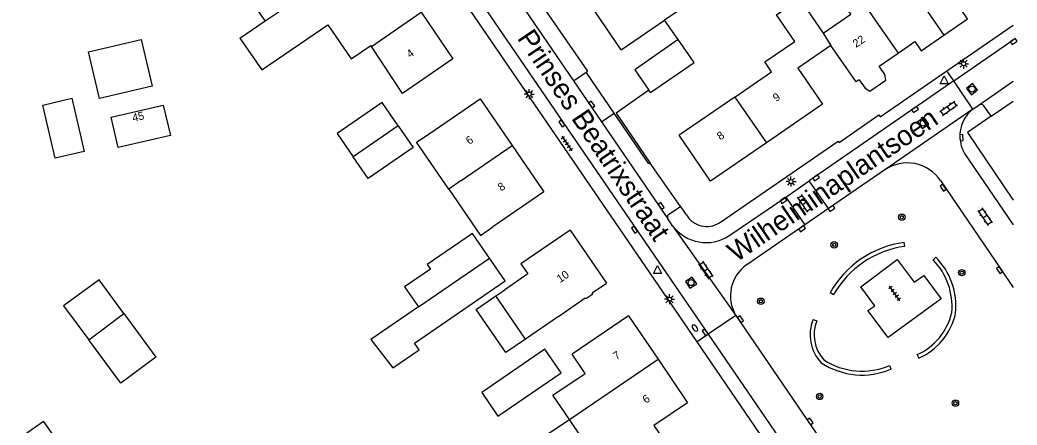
# Model space of a CAD drawing. Extents: x 136000 to 138005, y 398500 to 400500.
# Drawn here: x 137875.9 to 138000.5, y 399832.1 to 399882.8 of the extents above; entities that cross this region are included whole.
import ezdxf

# ---------------------------------------------------------------- set-up
doc = ezdxf.new("R2010")
doc.units = 0
for name, color, linetype in [('gg-afsc-erfafscheiding', 7, 'Continuous'), ('gg-anno-huisnummerreeks BGT', 7, 'Continuous'), ('gg-anno-openbare ruimte label', 7, 'Continuous'), ('gg-bbg-bijgebouw', 7, 'Continuous'), ('gg-bbg-gedigitaliseerde bebouwing', 7, 'Continuous'), ('gg-bbg-gedigitaliseerde bijgebouw', 7, 'Continuous'), ('gg-bbg-hoofdgebouw', 7, 'Continuous'), ('gg-bbg-luifel en loopbrug', 7, 'Continuous'), ('gg-bbg-tussenscheiding', 7, 'Continuous'), ('gg-knt-verharding', 7, 'Continuous'), ('gg-knt-verharding nz', 7, 'Continuous'), ('gt-grn-groengrens', 7, 'Continuous'), ('gt-grn-weggrens', 7, 'Continuous'), ('gt-symb-boom', 7, 'Continuous'), ('gt-symb-brandkraan', 7, 'Continuous'), ('gt-symb-klinker verharding', 7, 'Continuous'), ('gt-symb-kolk', 7, 'Continuous'), ('gt-symb-lichtmast', 7, 'Continuous'), ('gt-symb-rioolschacht', 7, 'Continuous'), ('gt-symb-tegel verharding', 7, 'Continuous'), ('gt-symb-waterafsluiter', 7, 'Continuous')]:
    doc.layers.add(name, color=color, linetype=linetype)

# ---------------------------------------------------------------- blocks, each defined once
blk = doc.blocks.new('gt0-KOLK')
at = {"layer": 'gt-symb-kolk'}
blk.add_lwpolyline([(0, 0), (0.37, 0), (0.37, 0.4), (-0.38, 0.4), (-0.38, 0), (0, 0)], dxfattribs=at)
blk = doc.blocks.new('gt0-KL1')
at = {"layer": 'gt-symb-klinker verharding'}
for p, q in [((-1.15, 0.3), (1.15, 0.3)), ((-1, -0.3), (-1, 0.3)), ((-0.5, 0.3), (-0.5, 0.45)), ((0, -0.3), (0, 0.3)), ((0.5, 0.3), (0.5, 0.45)), ((1, -0.3), (1, 0.3)), ((-1.15, -0.3), (1.15, -0.3)), ((-0.5, -0.45), (-0.5, -0.3)), ((0.5, -0.45), (0.5, -0.3))]:
    blk.add_line(p, q, dxfattribs=at)
blk = doc.blocks.new('gt0-LMAST')
at = {"layer": 'gt-symb-lichtmast'}
for p, q in [((-0.18, 0.17), (-0.45, 0.44)), ((-0.01, 0.25), (-0.01, 0.62)), ((0.17, 0.17), (0.44, 0.44)), ((-0.26, 0), (-0.63, 0)), ((-0.18, -0.18), (-0.45, -0.45)), ((-0.01, -0.25), (-0.01, -0.63)), ((0.44, -0.45), (0.17, -0.18)), ((0.24, 0), (0.62, 0))]:
    blk.add_line(p, q, dxfattribs=at)
blk.add_circle((-0.01, 0), 0.25, dxfattribs=at)
blk = doc.blocks.new('gt0-RS')
at = {"layer": 'gt-symb-rioolschacht'}
blk.add_lwpolyline([(-0.5, -0.5), (0.5, -0.5), (0.5, 0.5), (-0.5, 0.5)], close=True, dxfattribs=at)
blk.add_circle((0, 0), 0.375, dxfattribs=at)
blk = doc.blocks.new('gt0-BOOM')
at = {"layer": 'gt-symb-boom'}
for radius in [0.4, 0.2]:
    blk.add_circle((0, 0), radius, dxfattribs=at)
blk = doc.blocks.new('gt0-TEG1')
at = {"layer": 'gt-symb-tegel verharding'}
for p, q in [((-1.12, 0), (1.12, 0)), ((-0.9, -0.25), (-0.9, 0.25)), ((-0.45, -0.25), (-0.45, 0.25)), ((0, -0.25), (0, 0.25)), ((0.45, -0.25), (0.45, 0.25)), ((0.9, -0.25), (0.9, 0.25))]:
    blk.add_line(p, q, dxfattribs=at)
blk = doc.blocks.new('gt0-WAFSL')
at = {"layer": 'gt-symb-waterafsluiter'}
for p, q in [((-0.5, -0.33), (0, 0.67)), ((0, 0.67), (0.5, -0.33)), ((0.5, -0.33), (-0.5, -0.33))]:
    blk.add_line(p, q, dxfattribs=at)
blk = doc.blocks.new('gt0-BR')
at = {"layer": 'gt-symb-brandkraan'}
for centre, radius, start, end in [((-0.24, 0), 0.206, 107.5669, 252.4331), ((0.6, -2.66), 3, 106.892, 107.5669), ((0, -0.69), 0.938, 73.108, 106.892), ((-0.6, -2.66), 3, 72.4331, 73.108), ((0.24, 0), 0.206, 287.567, 72.4331), ((0.6, 2.66), 3, 252.4331, 253.108), ((0, 0.69), 0.938, 253.108, 286.8921), ((-0.6, 2.66), 3, 286.8921, 287.567)]:
    blk.add_arc(centre, radius, start, end, dxfattribs=at)

msp = doc.modelspace()

# ---------------------------------------------------------------- linework, layer by layer
at = {"layer": 'gg-afsc-erfafscheiding'}
for p, q in [((137958.15, 399880.3), (137956.46, 399882.73)), ((137954.49, 399873.99), (137950.39, 399871.12)), ((137950.39, 399871.12), (137954.64, 399864.87))]:
    msp.add_line(p, q, dxfattribs=at)
at = {"layer": 'gg-bbg-bijgebouw'}
for p, q in [((137885.87, 399872.93), (137884.5, 399878.79)), ((137954.71, 399873.68), (137954.49, 399873.99))]:
    msp.add_line(p, q, dxfattribs=at)
for points in [[(137958.15, 399880.3), (137952.72, 399876.54), (137954.49, 399873.99)], [(137883.97, 399866.33), (137880.36, 399865.49), (137878.81, 399872.13), (137882.42, 399872.98), (137883.97, 399866.33)], [(137888.93, 399846.06), (137885.82, 399850.3), (137881.4, 399847.05), (137884.55, 399842.79)], [(137888.93, 399846.06), (137892.93, 399840.61), (137888.53, 399837.38), (137884.55, 399842.79)]]:
    msp.add_lwpolyline(points, dxfattribs=at)
at = {"layer": 'gg-bbg-gedigitaliseerde bebouwing'}
for p, q in [((137903.42, 399880.5), (137906.57, 399882.65)), ((137951.03, 399879.04), (137956.46, 399882.73)), ((137919.84, 399879.44), (137919.75, 399879.58)), ((137927.05, 399868.54), (137933.42, 399872.91)), ((137965.21, 399873.13), (137958.26, 399868.37)), ((137941.39, 399861.27), (137935.02, 399856.9)), ((137935.39, 399848.29), (137936.51, 399849.05)), ((137939.09, 399842.88), (137935.39, 399848.29)), ((137943.21, 399845.71), (137939.09, 399842.88)), ((137951.96, 399845.79), (137944.9, 399841))]:
    msp.add_line(p, q, dxfattribs=at)
for points in [[(137953.05, 399888.88), (137954.81, 399886.31), (137958.91, 399889.1), (137961.09, 399885.89), (137956.46, 399882.73)], [(137976.28, 399881.1), (137979.71, 399883.47), (137978.38, 399885.4), (137978.62, 399886.54), (137979.59, 399887.21)], [(137965.21, 399873.13), (137969.81, 399876.28), (137968.96, 399877.52), (137972.71, 399880.09), (137970.45, 399883.4), (137973.35, 399885.39), (137976.28, 399881.1)], [(137903.42, 399880.5), (137906.14, 399876.52), (137914.4, 399882.16), (137917.3, 399877.9), (137919.75, 399879.58)], [(137930.02, 399877.89), (137923.71, 399873.58), (137919.84, 399879.44)], [(137929.52, 399861.61), (137925.49, 399867.48), (137927.05, 399868.54)], [(137929.52, 399861.61), (137933.47, 399855.84), (137935.02, 399856.9)], [(137944.67, 399856.48), (137938.52, 399852.28), (137939.38, 399851.02), (137936.51, 399849.05)], [(137944.56, 399832.83), (137942.5, 399835.87), (137946.53, 399838.59), (137944.9, 399841)], [(137877.27, 399816.21), (137886.08, 399822.42), (137878.88, 399832.62)], [(137944.73, 399826.28), (137947.65, 399828.26), (137944.56, 399832.83)]]:
    msp.add_lwpolyline(points, dxfattribs=at)
at = {"layer": 'gg-bbg-gedigitaliseerde bijgebouw'}
msp.add_line((137906.57, 399882.65), (137903.22, 399887.53), dxfattribs=at)
for points in [[(137884.5, 399878.79), (137891.07, 399880.33), (137892.44, 399874.47), (137885.87, 399872.93)], [(137954.71, 399873.68), (137960.14, 399877.44), (137958.15, 399880.3)], [(137923.19, 399869.53), (137921.18, 399872.45), (137915.56, 399868.58), (137917.57, 399865.66)], [(137923.19, 399869.53), (137925.06, 399866.83), (137919.43, 399862.95), (137917.57, 399865.66)], [(137934.59, 399852.98), (137932.45, 399856.09), (137926.8, 399852.2), (137927.21, 399851.61), (137923.98, 399849.39), (137925.7, 399846.89)], [(137925.7, 399846.89), (137919.76, 399842.83), (137922.53, 399839.28), (137925.79, 399841.53), (137925.21, 399842.37), (137936.53, 399850.17), (137934.59, 399852.98)], [(137933.61, 399836.18), (137935.63, 399833.23), (137943.55, 399838.66), (137941.52, 399841.61), (137933.61, 399836.18)]]:
    msp.add_lwpolyline(points, dxfattribs=at)
at = {"layer": 'gg-bbg-hoofdgebouw'}
for p, q in [((137951.03, 399879.04), (137947.11, 399884.78)), ((137926.04, 399883.72), (137930.02, 399877.89)), ((137985.61, 399878.62), (137987.7, 399880.06)), ((137983.25, 399876.99), (137985.61, 399878.62)), ((137933.42, 399872.91), (137937.4, 399867.09)), ((137937.4, 399867.09), (137941.39, 399861.27)), ((137944.67, 399856.48), (137949.2, 399849.87)), ((137951.96, 399845.79), (137955.65, 399840.36)), ((137871.3, 399827.33), (137878.88, 399832.62))]:
    msp.add_line(p, q, dxfattribs=at)
for points in [[(137991.35, 399880.87), (137994.3, 399882.92), (137993.51, 399884.06)], [(137987.7, 399880.06), (137988.52, 399878.92), (137991.35, 399880.87)], [(137977.24, 399879.57), (137973.09, 399876.72), (137976.18, 399872.22), (137969.2, 399867.42)], [(137980.77, 399875.28), (137980.39, 399875.02), (137977.24, 399879.57)], [(137980.77, 399875.28), (137981.5, 399874.22), (137982.09, 399873.87), (137984.07, 399875.24), (137983.98, 399875.93), (137983.25, 399876.99)], [(137893.85, 399872.13), (137894.73, 399868.32), (137888.22, 399866.82), (137887.34, 399870.63), (137893.85, 399872.13)], [(137969.2, 399867.42), (137962.21, 399862.61), (137958.26, 399868.37)], [(137943.21, 399845.71), (137946.54, 399848.02), (137946.6, 399847.93), (137947.48, 399848.55), (137947.43, 399848.64), (137949.2, 399849.87)], [(137955.65, 399840.36), (137959.33, 399834.92), (137955.13, 399832.07), (137956.53, 399830)]]:
    msp.add_lwpolyline(points, dxfattribs=at)
at = {"layer": 'gg-bbg-luifel en loopbrug'}
for points in [[(137939.09, 399842.88), (137936.62, 399841.19), (137932.91, 399846.59), (137935.39, 399848.29)], [(137944.73, 399826.28), (137941.64, 399830.85), (137944.56, 399832.83)]]:
    msp.add_lwpolyline(points, dxfattribs=at)
at = {"layer": 'gg-bbg-tussenscheiding'}
for p, q in [((137986.38, 399888.07), (137991.35, 399880.87)), ((137906.57, 399882.65), (137910.43, 399885.28)), ((137919.84, 399879.44), (137926.04, 399883.72)), ((137976.28, 399881.1), (137977.24, 399879.57)), ((137965.21, 399873.13), (137969.2, 399867.42)), ((137923.19, 399869.53), (137917.57, 399865.66)), ((137931.06, 399862.68), (137937.4, 399867.09)), ((137931.06, 399862.68), (137929.52, 399861.61)), ((137925.7, 399846.89), (137934.59, 399852.98)), ((137884.55, 399842.79), (137888.93, 399846.06)), ((137944.56, 399832.83), (137955.65, 399840.36))]:
    msp.add_line(p, q, dxfattribs=at)
msp.add_lwpolyline([(137979.59, 399887.21), (137981.43, 399884.66), (137985.61, 399878.62)], dxfattribs=at)
at = {"layer": 'gg-knt-verharding'}
for p, q in [((137960.51, 399842.54), (137924.65, 399894.99)), ((137939.19, 399887.47), (137946.81, 399876.35)), ((137991.71, 399876.39), (138000, 399882.12)), ((137992.57, 399875.14), (138000, 399880.27)), ((137946.65, 399876.24), (137946.81, 399876.35)), ((137950.16, 399871.12), (137946.65, 399876.24)), ((137992.57, 399875.14), (137974.5, 399862.65)), ((137994.97, 399871.62), (137995.73, 399872.17)), ((137997.26, 399870.74), (138000, 399872.63)), ((137997.26, 399870.74), (137996.33, 399872.05)), ((137993.92, 399866.09), (138000, 399857.16)), ((137958.43, 399859.46), (137954.64, 399864.87)), ((137983.95, 399864.03), (137976.92, 399859.19)), ((137971.58, 399860.63), (137974.5, 399862.65)), ((137976.92, 399859.19), (137974.5, 399862.65)), ((137964.49, 399855.79), (137971.58, 399860.63)), ((137971.58, 399860.63), (137973.99, 399857.17)), ((137957, 399858.51), (137958.43, 399859.46)), ((137976.92, 399859.19), (137973.99, 399857.17)), ((137957.46, 399857.05), (137956.88, 399857.89)), ((137973.99, 399857.17), (137966.71, 399852.17)), ((137965.36, 399845.83), (137977.44, 399828.15)), ((137975.45, 399820.69), (137960.51, 399842.54))]:
    msp.add_line(p, q, dxfattribs=at)
for points in [[(137914.75, 399912.48), (137943.8, 399869.94), (137961.89, 399843.48)], [(137963.31, 399857.41), (137978.15, 399867.63), (137978.28, 399867.46), (137983.23, 399870.89), (137983.4, 399870.65), (137991.71, 399876.39)], [(137954.64, 399864.87), (137954.5, 399864.78), (137950.16, 399871.12)], [(137997.26, 399870.74), (137994.27, 399868.69), (138000, 399860.24)], [(137990.9, 399862.69), (137998.44, 399851.6), (138000, 399849.31)], [(137959.19, 399858.41), (137958.46, 399859.48), (137958.43, 399859.46)], [(137981.86, 399846.43), (137982.72, 399847.04), (137980.96, 399849.4), (137985.52, 399852.82), (137987.64, 399850.01), (137988.85, 399850.81), (137990.99, 399847.89), (137984.36, 399843.08), (137981.86, 399846.43)], [(137961.89, 399843.48), (137980.63, 399816.06), (137989.01, 399803.75)]]:
    msp.add_lwpolyline(points, dxfattribs=at)
for centre, radius, start, end in [((137995.94, 399871.66), 0.548, 45.3441, 112.6282), ((137997.63, 399868.26), 4.29, 128.3126, 183.0493), ((137997.63, 399868.26), 4.3, 183.0818, 210.295), ((137986.76, 399859.92), 4.98, 33.7312, 124.3694), ((137957.27, 399858.13), 0.464, 126.3344, 211.4043), ((137961.73, 399859.9), 2.95, 210.441, 302.3656), ((137961.64, 399860.15), 5.21, 216.6264, 303.2044), ((137969.44, 399848.28), 4.76, 125.0409, 210.9314)]:
    msp.add_arc(centre, radius, start, end, dxfattribs=at)
at = {"layer": 'gg-knt-verharding nz'}
for p, q in [((137937.48, 399886.3), (137945.09, 399875.17)), ((137945.09, 399875.17), (137946.65, 399876.24)), ((137945.09, 399875.17), (137948.59, 399870.05)), ((137995.73, 399872.17), (138000, 399875.1)), ((137948.59, 399870.05), (137950.16, 399871.12)), ((137948.59, 399870.05), (137956.88, 399857.89))]:
    msp.add_line(p, q, dxfattribs=at)
at = {"layer": 'gt-grn-groengrens'}
for p, q in [((137986.46, 399854.47), (137986.39, 399854.96)), ((137989.99, 399852.76), (137990.34, 399853.11)), ((137977.13, 399848.68), (137977.57, 399848.43)), ((137975.01, 399845.34), (137975.47, 399845.15)), ((137987.99, 399840.93), (137988.19, 399840.47)), ((137984.53, 399839.59), (137984.73, 399839.14))]:
    msp.add_line(p, q, dxfattribs=at)
for centre, radius, start, end in [((137988.11, 399842.46), 12.62, 97.8316, 150.4941), ((137988.11, 399842.47), 12.11, 97.8163, 150.5071), ((137984.11, 399846.97), 8.25, 354.6236, 44.5977), ((137984.11, 399846.97), 8.74, 354.4046, 44.5955), ((137984.92, 399847.87), 7.58, 293.7955, 347.2748), ((137984.92, 399847.87), 8.08, 293.8027, 347.5202), ((137979.71, 399843.41), 5.08, 157.6618, 223.4958), ((137979.71, 399843.41), 4.58, 157.6861, 222.7905), ((137981.09, 399847.5), 9.12, 236.264, 293.5547), ((137981.09, 399847.5), 8.63, 236.6571, 293.5399)]:
    msp.add_arc(centre, radius, start, end, dxfattribs=at)
at = {"layer": 'gt-grn-weggrens'}
for p, q in [((137992.57, 399875.14), (137991.71, 399876.39)), ((137994.97, 399871.62), (137992.57, 399875.14)), ((137994.97, 399871.62), (137983.95, 399864.03)), ((137957.46, 399857.05), (137965.36, 399845.83)), ((137965.36, 399845.83), (137961.89, 399843.48)), ((137961.89, 399843.48), (137960.51, 399842.54))]:
    msp.add_line(p, q, dxfattribs=at)

# ---------------------------------------------------------------- block references
at = {"layer": 'gt-symb-boom'}
for p in [(137986.09, 399858.11), (137977.64, 399854.66), (137993.57, 399851.18), (137968.48, 399847.61), (137975.83, 399835.71), (137992.78, 399834.86)]:
    msp.add_blockref('gt0-BOOM', p, dxfattribs=at)
at = {"layer": 'gt-symb-brandkraan', "rotation": 128.92319760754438}
msp.add_blockref('gt0-BR', (137960.24, 399844.25), dxfattribs=at)
at = {"layer": 'gt-symb-klinker verharding'}
for p, rotation in [((137991.93, 399871.73), 34.61180636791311), ((137973.91, 399859.84), -55.181645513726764), ((137996.47, 399858.18), -55.67439803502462), ((137961.58, 399851.48), -55.88093715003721)]:
    msp.add_blockref('gt0-KL1', p, dxfattribs=dict(at, rotation=rotation))
at = {"layer": 'gt-symb-kolk'}
for p, rotation in [((137999.94, 399880.23), -145.40794038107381), ((137947.19, 399872.09), -55.66311904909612), ((137987.61, 399871.72), -145.32066740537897), ((137943.8, 399869.94), 124.34809622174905), ((137993.34, 399868.03), -85.8160653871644), ((137975.26, 399863.18), -145.33853125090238), ((137991.42, 399861.92), 123.86016387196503), ((137955.85, 399859.4), -55.71009233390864), ((137971.18, 399860.35), -145.36762319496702), ((137977.18, 399859.37), -145.44367823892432), ((137952.87, 399856.67), 124.37718999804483), ((137973.51, 399856.84), -145.41458391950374), ((137998.44, 399851.6), 124.23838930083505), ((137965.77, 399845.25), -55.72797402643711), ((137961.67, 399843.81), 124.33688095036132), ((137974.48, 399832.47), -55.72797402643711)]:
    msp.add_blockref('gt0-KOLK', p, dxfattribs=dict(at, rotation=rotation))
at = {"layer": 'gt-symb-lichtmast'}
for p in [(137993.81, 399877.3), (137939.56, 399873.5), (137972.25, 399862.57), (137957.08, 399847.86)]:
    msp.add_blockref('gt0-LMAST', p, dxfattribs=at)
at = {"layer": 'gt-symb-rioolschacht'}
for p, rotation in [((137994.85, 399874.12), -141.59982328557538), ((137988.75, 399869.87), -146.60536121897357), ((137959.77, 399849.93), 123.32970738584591)]:
    msp.add_blockref('gt0-RS', p, dxfattribs=dict(at, rotation=rotation))
at = {"layer": 'gt-symb-tegel verharding'}
for p, rotation in [((137944.24, 399867.32), -55.59476571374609), ((137985.2, 399848.57), 125.75760932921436)]:
    msp.add_blockref('gt0-TEG1', p, dxfattribs=dict(at, rotation=rotation))
at = {"layer": 'gt-symb-waterafsluiter'}
for p in [(137991.39, 399875.09), (137955.56, 399851.39)]:
    msp.add_blockref('gt0-WAFSL', p, dxfattribs=at)

# ---------------------------------------------------------------- texts
at = {"layer": 'gg-anno-huisnummerreeks BGT'}
for s, rotation, p in [('22', 34.6, (137980.38, 399879.26)), ('4', 34.3, (137924.65, 399877.97)), ('9', 34.5, (137970.4, 399872.49)), ('45', 13, (137890.09, 399870.03)), ('8', 34.5, (137963.42, 399867.69)), ('6', 34.4, (137932.06, 399867.13)), ('8', 34.4, (137936.05, 399861.31)), ('10', 34.4, (137943.41, 399849.87)), ('7', 34.1, (137950.44, 399840.21)), ('6', 34.1, (137954.12, 399834.78))]:
    msp.add_text(s, height=1, rotation=rotation, dxfattribs=at).set_placement(p)
at = {"layer": 'gg-anno-openbare ruimte label'}
for s, rotation, p in [('Prinses Beatrixstraat', 304, (137937.98, 399880.49)), ('Wilhelminaplantsoen', 34.5, (137965.42, 399852.42))]:
    msp.add_text(s, height=2.5, rotation=rotation, dxfattribs=at).set_placement(p)

doc.saveas('drawing.dxf')
